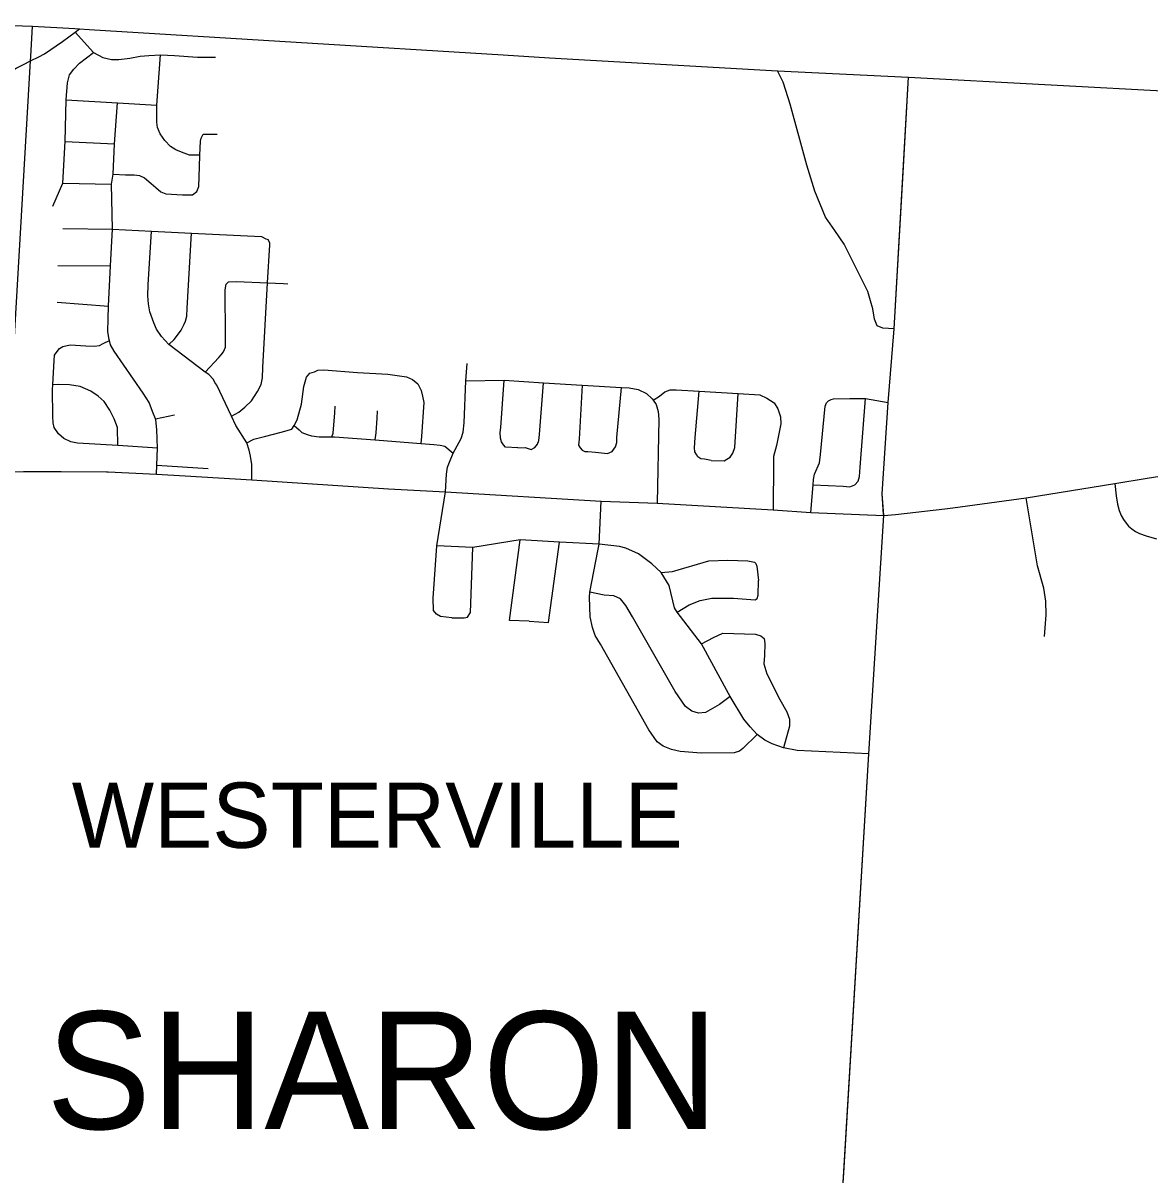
# Model space of a CAD drawing. Extents: x 1755200 to 1902939, y 644115 to 788070.
# Drawn here: x 1836578 to 1845211, y 769156 to 777979 of the extents above; entities that cross this region are included whole.
import ezdxf

# ---------------------------------------------------------------- set-up
doc = ezdxf.new("R2010")
doc.units = 0
for name, color, linetype in [('GM_X_City_Street', 7, 'Continuous'), ('GM_X_Corporation_Text', 7, 'Continuous'), ('GM_X_County', 7, 'Continuous'), ('GM_X_Interstate_Route', 7, 'Continuous'), ('GM_X_Township', 7, 'Continuous'), ('GM_X_Township_Road', 7, 'Continuous'), ('GM_X_Township_Text', 7, 'Continuous')]:
    doc.layers.add(name, color=color, linetype=linetype)

msp = doc.modelspace()

# ---------------------------------------------------------------- linework, layer by layer
at = {"layer": 'GM_X_City_Street'}
for points in [[(1834310.2, 774706.4), (1834473.3, 774909.2), (1834922.5, 775441.4), (1835241.4, 775828.6), (1835845.9, 776555.2), (1835996.3, 776796.3), (1836044.9, 776930.8), (1836080.2, 777036.6), (1836175.1, 777274), (1836350, 777500), (1836418.3, 777561.3), (1836458.7, 777592.1), (1836481.5, 777608.4), (1836525.1, 777633.3), (1836581.5, 777660.6), (1836635.6, 777688.9), (1836697.8, 777721.5), (1836741.3, 777744.4), (1836879.3, 777836.8), (1836977.3, 777909.9), (1837011.1, 777935.1)], [(1836977.3, 777909.9), (1837118.7, 777754.6), (1837190.1, 777714.5), (1837254.7, 777700), (1837312.6, 777701.2), (1837396.2, 777711.2), (1837474.1, 777724.6), (1837541, 777730.1), (1837631.2, 777734.6), (1837738.3, 777730.1), (1837914.2, 777718.6), (1837929.7, 777718.6)], [(1836806.1, 776577.5), (1836882, 776753.3), (1836901.1, 777071.9), (1836909.4, 777391.2), (1836917.8, 777521.5), (1836934.8, 777583.8), (1836967.4, 777626.3), (1837009.9, 777671.6), (1837118.7, 777754.6)], [(1837931.7, 776968.3), (1837854.1, 776968.3), (1837792.2, 776990.8), (1837748.3, 777007.7), (1837707.8, 777033.6), (1837665.1, 777078.6), (1837627.9, 777130.4), (1837607.7, 777179.9), (1837602, 777219.3), (1837603.3, 777351.5), (1837631.2, 777734.6)], [(1837929.7, 777718.6), (1838051.6, 777718.6)], [(1842402.2, 777519.6), (1842400.4, 777525.4), (1842357.6, 777614)], [(1843319.3, 776834.6), (1843361.1, 777563.7)], [(1836909.4, 777391.2), (1837300.2, 777367.1), (1837603.3, 777351.5)], [(1837600.9, 774525), (1837603, 774591.7), (1837607.2, 774724), (1837603.6, 774866.9), (1837594.5, 774941.1), (1837592, 774947.4), (1837569.3, 775003.4), (1837544.2, 775071.8), (1837499.2, 775144.4), (1837275.5, 775465.3), (1837248.2, 775513.7), (1837239.2, 775546.8), (1837236.7, 775555.9), (1837227.5, 775614), (1837228.7, 775716.1), (1837233.5, 775811.8), (1837249, 776118.4), (1837263.1, 776400), (1837256.6, 776745.5), (1837267.9, 776820.9), (1837278, 777053.9), (1837300.2, 777367.1)], [(1836901.1, 777071.9), (1837278, 777053.9)], [(1837267.9, 776820.9), (1837363.5, 776817.5), (1837428.8, 776816.4), (1837470.4, 776811.9), (1837508.7, 776792.7), (1837559.3, 776750), (1837594.2, 776720.7), (1837632.4, 776686.9), (1837671.8, 776672.3), (1837798.9, 776663.3), (1837875.5, 776662.2), (1837910.3, 776688.1), (1837923.8, 776726.3), (1837930.6, 776878.3), (1837931.7, 776968.3), (1837936.2, 777075.3), (1837943.5, 777098.1), (1837958.8, 777127.6), (1838019.2, 777128.4), (1838066, 777129)], [(1843250.5, 775636.9), (1843319.3, 776834.6)], [(1836882, 776753.3), (1837256.6, 776745.5)], [(1836883.9, 776406.8), (1837263.1, 776400)], [(1837263.1, 776400), (1837562.4, 776385.6), (1837868, 776370.9), (1838404.8, 776345), (1838436.5, 776326.7), (1838454.4, 776322.4)], [(1838330.1, 774481.6), (1838331.1, 774598.2), (1838319.9, 774662.4), (1838310.5, 774706.5), (1838291.2, 774764.8), (1838209, 774895.9), (1838174.3, 774968.6), (1838061.1, 775205.9), (1838047.4, 775226.1), (1838035.7, 775248.3), (1838002.2, 775286.7), (1837973.4, 775305.6), (1837693.5, 775516.7), (1837638.4, 775579.2), (1837601.1, 775635.7), (1837579.8, 775684), (1837548.9, 775766.4), (1837537.7, 775828.6), (1837534.4, 775888.7), (1837537.5, 775972.8), (1837562.4, 776385.6)], [(1837693.5, 775516.7), (1837736, 775556.1), (1837768.5, 775599.7), (1837788.8, 775627.5), (1837811.3, 775673.3), (1837821.6, 775695.2), (1837832, 775735.1), (1837834.8, 775795.1), (1837868, 776370.9)], [(1843020.6, 775978.9), (1843015.3, 775988.8), (1842867.3, 776284.4), (1842795.5, 776390.7)], [(1838174.3, 774968.6), (1838230.2, 774997.7), (1838276.6, 775037.2), (1838327.2, 775084.7), (1838374, 775158.2), (1838402.6, 775211.9), (1838413.3, 775261.9), (1838414.2, 775340), (1838451.2, 775989.1), (1838467.8, 776280.2), (1838468, 776292.2), (1838454.4, 776322.4)], [(1836844.4, 776121), (1837249, 776118.4)], [(1837973.4, 775305.6), (1838077.3, 775417.5), (1838095.5, 775437.7), (1838113.6, 775461.9), (1838128.8, 775495.5), (1838128.5, 775577.7), (1838127.1, 775936.5), (1838132.7, 775979.3), (1838151.9, 775997.5), (1838213.5, 775999.6), (1838451.2, 775989.1), (1838572, 775983.7), (1838607.2, 775982.1)], [(1843250.5, 775636.9), (1843165.3, 775642.4), (1843120.9, 775659.1), (1843100.5, 775711), (1843087.6, 775790.6), (1843070.9, 775851.7), (1843050.5, 775922.1), (1843020.6, 775978.9)], [(1836838.9, 775840.8), (1837233.5, 775811.8)], [(1843170.2, 774216.4), (1843158, 774373.7), (1843206.1, 775073.8), (1843250.5, 775636.9)], [(1837607.2, 774724), (1837303.5, 774744.1), (1836994.4, 774761), (1836943.6, 774771.6), (1836890.7, 774796), (1836848.4, 774834), (1836817, 774880.1), (1836809.4, 774918.2), (1836806.1, 774968.3), (1836804.6, 775172.5), (1836806.4, 775208.5), (1836815.4, 775394.6), (1836819.9, 775436.6), (1836840.2, 775464.4), (1836856.4, 775486.2), (1836882.6, 775501.9), (1836938.6, 775513.3), (1837058.4, 775507.9), (1837126.2, 775503.1), (1837164.3, 775508.7), (1837192.4, 775524.3), (1837239.2, 775546.8)], [(1838291.2, 774764.8), (1838345.5, 774792.2), (1838427.6, 774813.2), (1838555.8, 774845.8), (1838638, 774868.9), (1838654.2, 774895.8), (1838658.4, 774902.6), (1838678.8, 774940.4), (1838710.3, 775060.2), (1838727.9, 775194.1), (1838748.8, 775268), (1838775.1, 775297.7), (1838811.2, 775307.3), (1838837.3, 775321), (1838881.3, 775322.5), (1839140.6, 775303.4), (1839372.1, 775288.7), (1839515.6, 775269), (1839561.3, 775248.4), (1839602.8, 775215.9), (1839628.1, 775163.6), (1839637.6, 775121.4), (1839648.9, 775073.3), (1839629.7, 774811.2), (1839625.1, 774759.5)], [(1839813.8, 774389.6), (1839822.3, 774523.2), (1839829.7, 774576.8), (1839844.5, 774615.5), (1839872.2, 774685.7), (1839933.1, 774796.5), (1839949.7, 774844.5), (1839957.1, 774916.5), (1839970, 775237.8), (1839979.3, 775370.7)], [(1837303.5, 774744.1), (1837300.2, 774882.5), (1837275.1, 774946.8), (1837242, 775015.2), (1837198.9, 775079.8), (1837153.4, 775120.4), (1837096, 775159.1), (1837014.6, 775196.1), (1836932.8, 775207), (1836853, 775210), (1836806.4, 775208.5)], [(1839970, 775237.8), (1840262.2, 775242.8), (1840563.5, 775224.7), (1840860.7, 775206.8), (1841162.4, 775188.6), (1841221.9, 775185), (1841289.6, 775172.1), (1841353.1, 775141.4), (1841396.5, 775100.8), (1841404.5, 775090.2), (1841428, 775058.4), (1841443.3, 775004.2), (1841448.5, 774946.1), (1841435.2, 774300.6)], [(1840367.5, 774726.5), (1840273.7, 774731.6), (1840258, 774747.8), (1840242.3, 774772), (1840234.6, 774800.2), (1840233.2, 774844.2), (1840237.7, 774882.2), (1840262.2, 775242.8)], [(1840367.5, 774726.5), (1840425.5, 774727.8), (1840471.2, 774713.3), (1840497.3, 774729), (1840519.6, 774752.7), (1840529.9, 774780.7), (1840534.5, 774828.7), (1840563.5, 775224.7)], [(1840860.7, 775206.8), (1840837.6, 774791.1), (1840833, 774747.1), (1840846.7, 774724.9), (1840860.5, 774708.7), (1840880.4, 774698.5), (1840904.3, 774698.2), (1840962.1, 774691.5)], [(1840962.1, 774691.5), (1841053.9, 774682.4), (1841092, 774698), (1841116.4, 774733.8), (1841126.8, 774765.7), (1841127.3, 774803.7), (1841162.4, 775188.6)], [(1841404.5, 775090.2), (1841452.7, 775122.2), (1841493.1, 775153.8), (1841535.2, 775169.3), (1841581.1, 775170.7), (1841756.6, 775159.9), (1842056.2, 775141.4), (1842221.6, 775131.2), (1842275.2, 775106.5), (1842330.7, 775069.8), (1842360.1, 775025.4), (1842379.3, 774963.1), (1842382.6, 774909), (1842365.5, 774821.2), (1842348.6, 774743.3), (1842327.5, 774659.4), (1842327, 774615.4), (1842324, 774250)], [(1841848, 774629.1), (1841798.2, 774637.7), (1841770.2, 774642), (1841746.5, 774656.3), (1841736.7, 774674.4), (1841723, 774694.6), (1841721.4, 774726.6), (1841726.3, 774804.7), (1841756.6, 775159.9)], [(1841848, 774629.1), (1841947.8, 774625.9), (1841969.9, 774637.6), (1841994.1, 774655.3), (1842014.4, 774685.2), (1842030.9, 774727), (1842056.2, 775141.4)], [(1838942.8, 774809.2), (1838953, 774838.3), (1838965.1, 774992.4), (1838969.1, 775043.9)], [(1842611.4, 774230.5), (1842630.5, 774442), (1842632.9, 774483.7), (1842641.4, 774523.6), (1842678.4, 774611.2), (1842687.2, 774675.2), (1842723.7, 775045.1), (1842732, 775071.1), (1842748.2, 775084.9), (1842768.3, 775096.6), (1842786.3, 775100.5), (1842910.2, 775103), (1842994, 775104), (1843032, 775103.5), (1843206.1, 775073.8)], [(1842630.5, 774442), (1842859.9, 774430.9), (1842911.7, 774426.3), (1842949.9, 774441.9), (1842974.2, 774469.6), (1842986.6, 774505.5), (1842989.5, 774577.5), (1843032, 775103.5)], [(1837592, 774947.4), (1837736.8, 774979.5)], [(1839274.7, 774785.7), (1839283.7, 774839.6), (1839289.8, 774953), (1839292.7, 775009.7)], [(1838654.2, 774895.8), (1838691.8, 774862.2), (1838713.5, 774844), (1838753.3, 774827.5), (1838787.1, 774817.1), (1838846.9, 774810.4), (1838942.8, 774809.2), (1838962.7, 774809), (1839274.7, 774785.7), (1839625.1, 774759.5), (1839724.8, 774752.1), (1839772.7, 774745.5), (1839808.6, 774739.1), (1839872.2, 774685.7)], [(1837603, 774591.7), (1837995.2, 774566)], [(1845190.3, 774492), (1845740.8, 774579.3), (1845862, 774597.3)], [(1836001.8, 774545.7), (1836377.4, 774544.1), (1836452.6, 774543), (1836582.5, 774543.3)], [(1836582.5, 774543.3), (1836870.6, 774544.1), (1837215.9, 774542)], [(1837215.9, 774542), (1837230.4, 774542), (1837600.9, 774525), (1837818.9, 774511.2), (1838330.1, 774481.6), (1839377.8, 774410.7), (1839813.8, 774389.6), (1841007.6, 774316.5), (1841435.2, 774300.6), (1842324, 774250), (1842611.4, 774230.5), (1843170.9, 774207)], [(1843638.7, 774259), (1843700.6, 774266.3), (1844261.9, 774341.8), (1844940.4, 774452.4), (1845190.3, 774492)], [(1844940.4, 774452.4), (1844952.7, 774357.2), (1844961.9, 774294.7), (1844974.7, 774246.1), (1844990.6, 774206.2), (1845008, 774175.5), (1845027.4, 774148.4), (1845046.9, 774124.8), (1845070.9, 774104.9), (1845100.1, 774085.4), (1845130.3, 774070.6), (1845181.5, 774051.1), (1845261.8, 774028.6)], [(1839862.3, 773424.1), (1839776.3, 773432.5), (1839744.4, 773452.7), (1839722.5, 773478.8), (1839720.8, 773573), (1839748.5, 773975.7), (1839813.8, 774389.6)], [(1844401.9, 773279.5), (1844415.6, 773447.5), (1844413.9, 773551.7), (1844398.1, 773650.3), (1844347.8, 773821.7), (1844261.9, 774341.8)], [(1840981.2, 773937.8), (1840991, 773987.8), (1841007.6, 774316.5)], [(1843170.9, 774207), (1843261.7, 774214.4), (1843638.7, 774259)], [(1842867.8, 769214), (1843058.1, 772380.8), (1843170.9, 774207), (1843170.2, 774216.4)], [(1841981.8, 772843.7), (1841774.4, 773225.4), (1841587.5, 773467.9), (1841568.8, 773500.7), (1841526.4, 773670.3), (1841465.5, 773770), (1841395.3, 773838.3), (1841292, 773914), (1841196, 773956.4), (1841148, 773969.4), (1840991, 773987.8), (1840688.2, 774002.6), (1840385.5, 774021.1), (1840024.5, 773962.8), (1839748.5, 773975.7)], [(1840454.2, 773397.4), (1840304.2, 773402.1), (1840385.5, 774021.1)], [(1840454.2, 773397.4), (1840602.2, 773386.7), (1840688.2, 774002.6)], [(1839862.3, 773424.1), (1839958.3, 773423.7), (1839982.3, 773427.6), (1840006.4, 773463.5), (1840024.5, 773962.8)], [(1842202.3, 772530.8), (1842092.4, 772422.2), (1842066.3, 772402.3), (1842026.3, 772388.4), (1841772.2, 772385.6), (1841612.3, 772400.3), (1841546.3, 772414.7), (1841482.4, 772441), (1841434.6, 772473.3), (1841370.9, 772565.7), (1841001.6, 773220.7), (1840959.8, 773286.9), (1840940.1, 773349.2), (1840922.4, 773431.4), (1840917, 773581.7), (1840919.3, 773620), (1840981.2, 773937.8)], [(1841465.5, 773770), (1841551.9, 773779.3), (1841830.2, 773860.2), (1841976.3, 773865.5), (1842130.2, 773858.8), (1842180.2, 773850.6), (1842192.2, 773838.5), (1842200.1, 773818.4), (1842211.7, 773710.2)], [(1841587.5, 773467.9), (1841680.9, 773522.2), (1841765, 773555.9), (1841853.1, 773573.5), (1842021.1, 773574.8), (1842187.1, 773562), (1842201.1, 773571.9), (1842209.2, 773598), (1842211.7, 773710.2)], [(1841994.8, 772819.8), (1841911.8, 772759.7), (1841805.5, 772698), (1841751.5, 772694.3), (1841701.5, 772708.5), (1841653.7, 772744.8), (1841574.1, 772859.4), (1841246.4, 773432), (1841194.8, 773518.4), (1841155, 773568.6), (1841103.1, 773590.9), (1841029.1, 773597.2), (1840919.3, 773620)], [(1841774.4, 773225.4), (1841865.9, 773272.9), (1841937.4, 773305), (1842189.3, 773297.6), (1842230, 773286.5), (1842254.1, 773266.1), (1842259.7, 773227.2), (1842257.8, 773134.6), (1842252.3, 773071.6), (1842274.5, 772993.9), (1842376.3, 772797.5), (1842428.2, 772703.1), (1842448.6, 772647.5), (1842448.6, 772593.8), (1842404.1, 772427.1)], [(1843058.1, 772380.8), (1842507.8, 772406.7), (1842404.1, 772427.1), (1842317.1, 772458.6), (1842261.5, 772486.4), (1842202.3, 772530.8), (1842148.5, 772588.3), (1842098.5, 772647.5), (1841994.8, 772819.8), (1841981.8, 772843.7)], [(1842858.3, 769056.1), (1842867.8, 769214)]]:
    msp.add_lwpolyline(points, dxfattribs=at)
at = {"layer": 'GM_X_County'}
msp.add_lwpolyline([(1835956.2, 777979.3), (1836651.4, 777955.1), (1836973.3, 777937.2), (1837011.1, 777935.1), (1837084.8, 777930.6), (1840256.6, 777735.7), (1840610.6, 777711.7), (1840923.9, 777694.4), (1842357.6, 777614), (1843361.1, 777563.7), (1845448.6, 777453.4)], dxfattribs=at)
at = {"layer": 'GM_X_Interstate_Route'}
msp.add_lwpolyline([(1836444.8, 774438.7), (1836452.6, 774543), (1836516.3, 775666.1), (1836635.6, 777688.9), (1836637.5, 777722.1), (1836651.4, 777955.1)], dxfattribs=at)
at = {"layer": 'GM_X_Township'}
msp.add_lwpolyline([(1842858.3, 769056.1), (1843058.1, 772380.8), (1843170.9, 774207), (1843157.9, 774373.7), (1843206.1, 775073.8), (1843250.6, 775636.9), (1843361.1, 777563.7)], dxfattribs=at)
at = {"layer": 'GM_X_Township_Road'}
msp.add_lwpolyline([(1842795.5, 776390.7), (1842726.2, 776493.5), (1842643.4, 776692.5), (1842583.1, 776889.4), (1842453.8, 777357.1), (1842402.2, 777519.6)], dxfattribs=at)

# ---------------------------------------------------------------- texts
at = {"layer": 'GM_X_Corporation_Text'}
msp.add_text('WESTERVILLE', height=500, rotation=0.00001, dxfattribs=at).set_placement((1836950.9, 771661.8))
at = {"layer": 'GM_X_Township_Text'}
msp.add_text('SHARON', height=900, rotation=0.00001, dxfattribs=at).set_placement((1836755.2, 769508.1))

doc.saveas('drawing.dxf')
